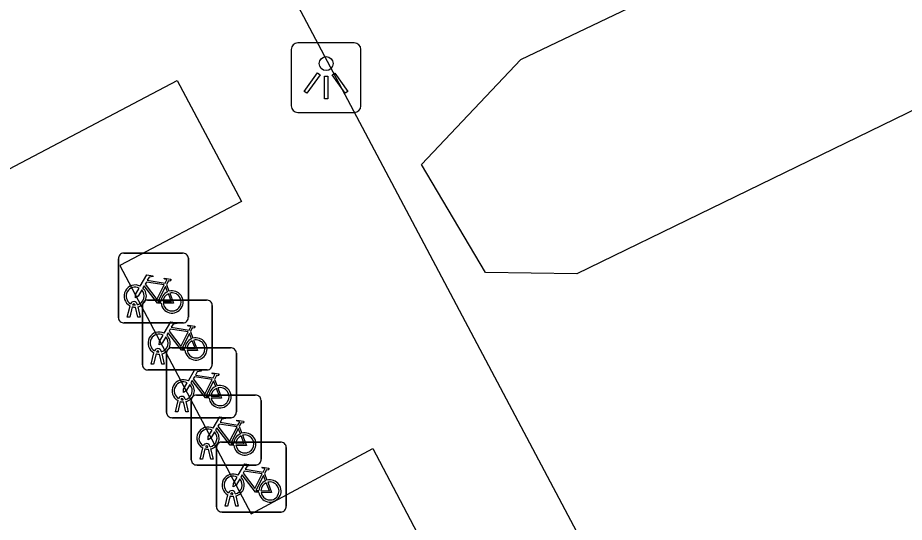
# Model space of a CAD drawing. Extents: x 162880 to 165536, y 384011 to 385179.
# Drawn here: x 163073.26 to 163085.94, y 384132.89 to 384140.11 of the extents above; entities that cross this region are included whole.
import ezdxf

# ---------------------------------------------------------------- set-up
doc = ezdxf.new("R2010")
doc.units = 0
for name, color, linetype in [('IMGEO_Fietsenrek', 7, 'Continuous'), ('IMGEO_Groenvoorziening', 7, 'Continuous'), ('IMGEO_Lichtpunt', 7, 'Continuous'), ('IMGEO_Rijbaan_lokaal_open', 7, 'Continuous')]:
    doc.layers.add(name, color=color, linetype=linetype)

msp = doc.modelspace()

# ---------------------------------------------------------------- linework, layer by layer
at = {"layer": 'IMGEO_Fietsenrek'}
for p, q in [((163074.696, 384135.818), (163074.696, 384136.659)), ((163074.696, 384136.659), (163074.696, 384135.818)), ((163074.771, 384136.743), (163075.612, 384136.743)), ((163075.612, 384136.743), (163074.771, 384136.743)), ((163075.696, 384136.668), (163075.696, 384135.827)), ((163075.696, 384135.827), (163075.696, 384136.668)), ((163075.383, 384136.292), (163075.419, 384136.197)), ((163074.934, 384135.999), (163074.933, 384136.003)), ((163074.965, 384136.01), (163074.966, 384136.003)), ((163075.113, 384136.07), (163075.954, 384136.07)), ((163075.954, 384136.07), (163075.113, 384136.07)), ((163074.823, 384135.827), (163074.862, 384135.987)), ((163074.892, 384135.975), (163074.857, 384135.827)), ((163074.975, 384135.827), (163074.941, 384135.969)), ((163074.973, 384135.973), (163075.008, 384135.827)), ((163075.038, 384135.145), (163075.038, 384135.986)), ((163075.038, 384135.986), (163075.038, 384135.145)), ((163076.038, 384135.995), (163076.038, 384135.154)), ((163076.038, 384135.154), (163076.038, 384135.995)), ((163075.621, 384135.743), (163074.78, 384135.743)), ((163074.78, 384135.743), (163075.621, 384135.743)), ((163074.857, 384135.827), (163074.823, 384135.827)), ((163075.008, 384135.827), (163074.975, 384135.827)), ((163075.725, 384135.619), (163075.761, 384135.524)), ((163075.458, 384135.387), (163076.299, 384135.387)), ((163076.299, 384135.387), (163075.458, 384135.387)), ((163075.165, 384135.154), (163075.204, 384135.314)), ((163075.234, 384135.302), (163075.199, 384135.154)), ((163075.276, 384135.326), (163075.275, 384135.33)), ((163075.317, 384135.154), (163075.283, 384135.296)), ((163075.307, 384135.337), (163075.308, 384135.33)), ((163075.315, 384135.3), (163075.35, 384135.154)), ((163075.383, 384134.462), (163075.383, 384135.303)), ((163075.383, 384135.303), (163075.383, 384134.462)), ((163076.383, 384135.312), (163076.383, 384134.471)), ((163076.383, 384134.471), (163076.383, 384135.312)), ((163075.199, 384135.154), (163075.165, 384135.154)), ((163075.35, 384135.154), (163075.317, 384135.154)), ((163075.963, 384135.07), (163075.122, 384135.07)), ((163075.122, 384135.07), (163075.963, 384135.07)), ((163076.07, 384134.936), (163076.106, 384134.841)), ((163075.51, 384134.471), (163075.549, 384134.631)), ((163075.579, 384134.619), (163075.544, 384134.471)), ((163075.621, 384134.643), (163075.62, 384134.647)), ((163075.662, 384134.471), (163075.628, 384134.613)), ((163075.652, 384134.654), (163075.653, 384134.647)), ((163075.66, 384134.617), (163075.695, 384134.471)), ((163075.737, 384133.785), (163075.737, 384134.626)), ((163075.737, 384134.626), (163075.737, 384133.785)), ((163075.812, 384134.71), (163076.653, 384134.71)), ((163076.653, 384134.71), (163075.812, 384134.71)), ((163076.737, 384134.635), (163076.737, 384133.794)), ((163076.737, 384133.794), (163076.737, 384134.635)), ((163076.308, 384134.387), (163075.467, 384134.387)), ((163075.467, 384134.387), (163076.308, 384134.387)), ((163075.544, 384134.471), (163075.51, 384134.471)), ((163075.695, 384134.471), (163075.662, 384134.471)), ((163076.424, 384134.259), (163076.46, 384134.164)), ((163075.975, 384133.966), (163075.974, 384133.97)), ((163076.006, 384133.977), (163076.007, 384133.97)), ((163076.172, 384134.037), (163077.013, 384134.037)), ((163077.013, 384134.037), (163076.172, 384134.037)), ((163075.864, 384133.794), (163075.903, 384133.954)), ((163075.933, 384133.942), (163075.898, 384133.794)), ((163076.016, 384133.794), (163075.982, 384133.936)), ((163076.014, 384133.94), (163076.049, 384133.794)), ((163076.097, 384133.112), (163076.097, 384133.953)), ((163076.097, 384133.953), (163076.097, 384133.112)), ((163077.097, 384133.962), (163077.097, 384133.121)), ((163077.097, 384133.121), (163077.097, 384133.962)), ((163075.898, 384133.794), (163075.864, 384133.794)), ((163076.049, 384133.794), (163076.016, 384133.794)), ((163076.662, 384133.71), (163075.821, 384133.71)), ((163075.821, 384133.71), (163076.662, 384133.71)), ((163076.784, 384133.586), (163076.82, 384133.491)), ((163076.224, 384133.121), (163076.263, 384133.281)), ((163076.293, 384133.269), (163076.258, 384133.121)), ((163076.335, 384133.293), (163076.334, 384133.297)), ((163076.376, 384133.121), (163076.342, 384133.263)), ((163076.366, 384133.304), (163076.367, 384133.297)), ((163076.374, 384133.267), (163076.409, 384133.121)), ((163076.258, 384133.121), (163076.224, 384133.121)), ((163076.409, 384133.121), (163076.376, 384133.121)), ((163077.022, 384133.037), (163076.181, 384133.037)), ((163076.181, 384133.037), (163077.022, 384133.037))]:
    msp.add_line(p, q, dxfattribs=at)
for points in [[(163075.009, 384136.269), (163075.104, 384136.433), (163075.19, 384136.419), (163075.192, 384136.41), (163075.136, 384136.399), (163075.109, 384136.354), (163075.365, 384136.313)], [(163075.365, 384136.313), (163075.39, 384136.362), (163075.384, 384136.366), (163075.361, 384136.37), (163075.349, 384136.377), (163075.348, 384136.38), (163075.35, 384136.385), (163075.445, 384136.37), (163075.447, 384136.36), (163075.437, 384136.347), (163075.425, 384136.341), (163075.411, 384136.347), (163075.383, 384136.292)], [(163075.305, 384136.025), (163075.255, 384136.025), (163075.064, 384136.276), (163075.045, 384136.244)], [(163075.352, 384136.288), (163075.095, 384136.329), (163075.078, 384136.3), (163075.245, 384136.08), (163075.352, 384136.288)], [(163075.4, 384136.19), (163075.37, 384136.267), (163075.261, 384136.049), (163075.304, 384136.049)], [(163075.03, 384136.217), (163074.978, 384136.127), (163074.938, 384136.102), (163074.939, 384136.149), (163074.994, 384136.243)], [(163075.334, 384136.049), (163075.454, 384136.048), (163075.41, 384136.162)], [(163075.43, 384136.169), (163075.485, 384136.024), (163075.335, 384136.024)], [(163075.351, 384135.596), (163075.446, 384135.76), (163075.532, 384135.746), (163075.534, 384135.737), (163075.478, 384135.726), (163075.451, 384135.681), (163075.707, 384135.64)], [(163075.694, 384135.615), (163075.437, 384135.656), (163075.42, 384135.627), (163075.587, 384135.407), (163075.694, 384135.615)], [(163075.707, 384135.64), (163075.732, 384135.689), (163075.726, 384135.693), (163075.703, 384135.697), (163075.691, 384135.704), (163075.69, 384135.707), (163075.692, 384135.712), (163075.787, 384135.697), (163075.789, 384135.687), (163075.779, 384135.674), (163075.767, 384135.668), (163075.753, 384135.674), (163075.725, 384135.619)], [(163075.372, 384135.544), (163075.32, 384135.454), (163075.28, 384135.429), (163075.281, 384135.476), (163075.336, 384135.57)], [(163075.647, 384135.352), (163075.597, 384135.352), (163075.406, 384135.603), (163075.387, 384135.571)], [(163075.742, 384135.517), (163075.712, 384135.594), (163075.603, 384135.376), (163075.646, 384135.376)], [(163075.676, 384135.376), (163075.796, 384135.375), (163075.752, 384135.489)], [(163075.772, 384135.496), (163075.827, 384135.351), (163075.677, 384135.351)], [(163075.696, 384134.913), (163075.791, 384135.077), (163075.877, 384135.063), (163075.879, 384135.054), (163075.823, 384135.043), (163075.796, 384134.998), (163076.052, 384134.957)], [(163076.052, 384134.957), (163076.077, 384135.006), (163076.071, 384135.01), (163076.048, 384135.014), (163076.036, 384135.021), (163076.035, 384135.024), (163076.037, 384135.029), (163076.132, 384135.014), (163076.134, 384135.004), (163076.124, 384134.991), (163076.112, 384134.985), (163076.098, 384134.991), (163076.07, 384134.936)], [(163075.717, 384134.861), (163075.665, 384134.771), (163075.625, 384134.746), (163075.626, 384134.793), (163075.681, 384134.887)], [(163075.992, 384134.669), (163075.942, 384134.669), (163075.751, 384134.92), (163075.732, 384134.888)], [(163076.039, 384134.932), (163075.782, 384134.973), (163075.765, 384134.944), (163075.932, 384134.724), (163076.039, 384134.932)], [(163076.087, 384134.834), (163076.057, 384134.911), (163075.948, 384134.693), (163075.991, 384134.693)], [(163076.021, 384134.693), (163076.141, 384134.692), (163076.097, 384134.806)], [(163076.117, 384134.813), (163076.172, 384134.668), (163076.022, 384134.668)], [(163076.05, 384134.236), (163076.145, 384134.4), (163076.231, 384134.386), (163076.233, 384134.377), (163076.177, 384134.366), (163076.15, 384134.321), (163076.406, 384134.28)], [(163076.406, 384134.28), (163076.431, 384134.329), (163076.425, 384134.333), (163076.402, 384134.337), (163076.39, 384134.344), (163076.389, 384134.347), (163076.391, 384134.352), (163076.486, 384134.337), (163076.488, 384134.327), (163076.478, 384134.314), (163076.466, 384134.308), (163076.452, 384134.314), (163076.424, 384134.259)], [(163076.346, 384133.992), (163076.296, 384133.992), (163076.105, 384134.243), (163076.086, 384134.211)], [(163076.393, 384134.255), (163076.136, 384134.296), (163076.119, 384134.267), (163076.286, 384134.047), (163076.393, 384134.255)], [(163076.441, 384134.157), (163076.411, 384134.234), (163076.302, 384134.016), (163076.345, 384134.016)], [(163076.071, 384134.184), (163076.019, 384134.094), (163075.979, 384134.069), (163075.98, 384134.116), (163076.035, 384134.21)], [(163076.375, 384134.016), (163076.495, 384134.015), (163076.451, 384134.129)], [(163076.471, 384134.136), (163076.526, 384133.991), (163076.376, 384133.991)], [(163076.41, 384133.563), (163076.505, 384133.727), (163076.591, 384133.713), (163076.593, 384133.704), (163076.537, 384133.693), (163076.51, 384133.648), (163076.766, 384133.607)], [(163076.753, 384133.582), (163076.496, 384133.623), (163076.479, 384133.594), (163076.646, 384133.374), (163076.753, 384133.582)], [(163076.766, 384133.607), (163076.791, 384133.656), (163076.785, 384133.66), (163076.762, 384133.664), (163076.75, 384133.671), (163076.749, 384133.674), (163076.751, 384133.679), (163076.846, 384133.664), (163076.848, 384133.654), (163076.838, 384133.641), (163076.826, 384133.635), (163076.812, 384133.641), (163076.784, 384133.586)], [(163076.431, 384133.511), (163076.379, 384133.421), (163076.339, 384133.396), (163076.34, 384133.443), (163076.395, 384133.537)], [(163076.706, 384133.319), (163076.656, 384133.319), (163076.465, 384133.57), (163076.446, 384133.538)], [(163076.801, 384133.484), (163076.771, 384133.561), (163076.662, 384133.343), (163076.705, 384133.343)], [(163076.831, 384133.463), (163076.886, 384133.318), (163076.736, 384133.318)], [(163076.735, 384133.343), (163076.855, 384133.342), (163076.811, 384133.456)]]:
    msp.add_lwpolyline(points, dxfattribs=at)
for centre, radius, start, end in [((163074.774, 384136.665), 0.0779, 92.4484, 184.2845), ((163074.774, 384136.665), 0.0779, 92.4484, 184.2845), ((163075.618, 384136.665), 0.0779, 2.4484, 94.2845), ((163075.618, 384136.665), 0.0779, 2.4484, 94.2845), ((163074.936, 384136.128), 0.159, 62.6766, 242.1369), ((163074.936, 384136.128), 0.129, 63.3192, 238.903), ((163074.936, 384136.128), 0.129, 283.6043, 43.4302), ((163074.936, 384136.128), 0.159, 283.5766, 46.6042), ((163075.463, 384136.044), 0.159, 113.3408, 178.3217), ((163075.463, 384136.044), 0.159, 187.0065, 105.7708), ((163075.463, 384136.044), 0.129, 113.923, 177.9556), ((163075.463, 384136.044), 0.129, 188.6715, 104.5883), ((163074.916, 384135.999), 0.0499, 12.8025, 158.6934), ((163074.916, 384135.999), 0.0174, 12.8025, 163.4502), ((163074.936, 384136.128), 0.129, 253.415, 269.0204), ((163075.116, 384135.992), 0.0779, 92.4484, 184.2845), ((163075.116, 384135.992), 0.0779, 92.4484, 184.2845), ((163075.96, 384135.992), 0.0779, 2.4484, 94.2845), ((163075.96, 384135.992), 0.0779, 2.4484, 94.2845), ((163074.936, 384136.128), 0.159, 253.9967, 271.7867), ((163074.774, 384135.821), 0.0779, 182.4484, 274.2845), ((163074.774, 384135.821), 0.0779, 182.4484, 274.2845), ((163075.618, 384135.821), 0.0779, 272.4484, 4.2845), ((163075.618, 384135.821), 0.0779, 272.4484, 4.2845), ((163075.278, 384135.455), 0.159, 62.6766, 242.1369), ((163075.278, 384135.455), 0.129, 63.3192, 238.903), ((163075.278, 384135.455), 0.129, 283.6043, 43.4302), ((163075.278, 384135.455), 0.159, 283.5766, 46.6042), ((163075.805, 384135.371), 0.159, 113.3408, 178.3217), ((163075.805, 384135.371), 0.159, 187.0065, 105.7708), ((163075.805, 384135.371), 0.129, 113.923, 177.9556), ((163075.805, 384135.371), 0.129, 188.6715, 104.5883), ((163075.258, 384135.326), 0.0499, 12.8025, 158.6934), ((163075.461, 384135.309), 0.0779, 92.4484, 184.2845), ((163075.461, 384135.309), 0.0779, 92.4484, 184.2845), ((163076.305, 384135.309), 0.0779, 2.4484, 94.2845), ((163076.305, 384135.309), 0.0779, 2.4484, 94.2845), ((163075.278, 384135.455), 0.159, 253.9967, 271.7867), ((163075.258, 384135.326), 0.0174, 12.8025, 163.4502), ((163075.278, 384135.455), 0.129, 253.415, 269.0204), ((163075.116, 384135.148), 0.0779, 182.4484, 274.2845), ((163075.116, 384135.148), 0.0779, 182.4484, 274.2845), ((163075.96, 384135.148), 0.0779, 272.4484, 4.2845), ((163075.96, 384135.148), 0.0779, 272.4484, 4.2845), ((163075.623, 384134.772), 0.159, 62.6766, 242.1369), ((163075.623, 384134.772), 0.129, 63.3192, 238.903), ((163075.623, 384134.772), 0.129, 283.6043, 43.4302), ((163075.623, 384134.772), 0.159, 283.5766, 46.6042), ((163076.15, 384134.688), 0.159, 113.3408, 178.3217), ((163076.15, 384134.688), 0.159, 187.0065, 105.7708), ((163076.15, 384134.688), 0.129, 113.923, 177.9556), ((163076.15, 384134.688), 0.129, 188.6715, 104.5883), ((163075.603, 384134.643), 0.0499, 12.8025, 158.6934), ((163075.623, 384134.772), 0.159, 253.9967, 271.7867), ((163075.603, 384134.643), 0.0174, 12.8025, 163.4502), ((163075.623, 384134.772), 0.129, 253.415, 269.0204), ((163075.815, 384134.632), 0.0779, 92.4484, 184.2845), ((163075.815, 384134.632), 0.0779, 92.4484, 184.2845), ((163076.659, 384134.632), 0.0779, 2.4484, 94.2845), ((163076.659, 384134.632), 0.0779, 2.4484, 94.2845), ((163075.461, 384134.465), 0.0779, 182.4484, 274.2845), ((163075.461, 384134.465), 0.0779, 182.4484, 274.2845), ((163076.305, 384134.465), 0.0779, 272.4484, 4.2845), ((163076.305, 384134.465), 0.0779, 272.4484, 4.2845), ((163075.977, 384134.095), 0.159, 62.6766, 242.1369), ((163075.977, 384134.095), 0.129, 63.3192, 238.903), ((163075.977, 384134.095), 0.129, 283.6043, 43.4302), ((163075.977, 384134.095), 0.159, 283.5766, 46.6042), ((163076.504, 384134.011), 0.159, 113.3408, 178.3217), ((163076.504, 384134.011), 0.159, 187.0065, 105.7708), ((163076.504, 384134.011), 0.129, 113.923, 177.9556), ((163076.504, 384134.011), 0.129, 188.6715, 104.5883), ((163075.957, 384133.966), 0.0499, 12.8025, 158.6934), ((163075.957, 384133.966), 0.0174, 12.8025, 163.4502), ((163075.977, 384134.095), 0.129, 253.415, 269.0204), ((163076.175, 384133.959), 0.0779, 92.4484, 184.2845), ((163076.175, 384133.959), 0.0779, 92.4484, 184.2845), ((163077.019, 384133.959), 0.0779, 2.4484, 94.2845), ((163077.019, 384133.959), 0.0779, 2.4484, 94.2845), ((163075.977, 384134.095), 0.159, 253.9967, 271.7867), ((163075.815, 384133.788), 0.0779, 182.4484, 274.2845), ((163075.815, 384133.788), 0.0779, 182.4484, 274.2845), ((163076.659, 384133.788), 0.0779, 272.4484, 4.2845), ((163076.659, 384133.788), 0.0779, 272.4484, 4.2845), ((163076.337, 384133.422), 0.159, 62.6766, 242.1369), ((163076.337, 384133.422), 0.129, 63.3192, 238.903), ((163076.337, 384133.422), 0.129, 283.6043, 43.4302), ((163076.337, 384133.422), 0.159, 283.5766, 46.6042), ((163076.864, 384133.338), 0.159, 113.3408, 178.3217), ((163076.864, 384133.338), 0.159, 187.0065, 105.7708), ((163076.864, 384133.338), 0.129, 188.6715, 104.5883), ((163076.317, 384133.293), 0.0499, 12.8025, 158.6934), ((163076.864, 384133.338), 0.129, 113.923, 177.9556), ((163076.337, 384133.422), 0.159, 253.9967, 271.7867), ((163076.317, 384133.293), 0.0174, 12.8025, 163.4502), ((163076.337, 384133.422), 0.129, 253.415, 269.0204), ((163076.175, 384133.115), 0.0779, 182.4484, 274.2845), ((163076.175, 384133.115), 0.0779, 182.4484, 274.2845), ((163077.019, 384133.115), 0.0779, 272.4484, 4.2845), ((163077.019, 384133.115), 0.0779, 272.4484, 4.2845)]:
    msp.add_arc(centre, radius, start, end, dxfattribs=at)
at = {"layer": 'IMGEO_Groenvoorziening'}
msp.add_lwpolyline([(163100.717, 384149.185), (163102.275, 384149.563), (163103.142, 384149.192), (163105.683, 384143.589), (163103.594, 384142.638), (163101.524, 384146.311), (163081.254, 384136.447), (163079.948, 384136.467), (163079.03, 384138.011), (163080.452, 384139.512), (163100.717, 384149.185)], dxfattribs=at)
at = {"layer": 'IMGEO_Lichtpunt'}
for p, q in [((163078.07, 384139.752), (163077.262, 384139.752)), ((163078.07, 384139.752), (163077.262, 384139.752)), ((163077.168, 384139.657), (163077.168, 384138.85)), ((163077.168, 384139.657), (163077.168, 384138.85)), ((163078.164, 384138.85), (163078.164, 384139.657)), ((163078.164, 384138.85), (163078.164, 384139.657)), ((163077.262, 384138.756), (163078.07, 384138.756)), ((163077.262, 384138.756), (163078.07, 384138.756))]:
    msp.add_line(p, q, dxfattribs=at)
for points in [[(163077.542, 384139.321), (163077.581, 384139.293), (163077.393, 384139.031), (163077.355, 384139.058), (163077.542, 384139.321)], [(163077.754, 384139.293), (163077.792, 384139.32), (163077.979, 384139.058), (163077.94, 384139.03), (163077.754, 384139.293)], [(163077.644, 384139.273), (163077.691, 384139.273), (163077.691, 384138.951), (163077.644, 384138.951), (163077.644, 384139.273)]]:
    msp.add_lwpolyline(points, dxfattribs=at)
msp.add_circle((163077.667, 384139.455), 0.0994, dxfattribs=at)
for centre, start, end in [((163077.262, 384139.657), 90, 180), ((163077.262, 384139.657), 90, 180), ((163078.07, 384139.657), 0, 90), ((163078.07, 384139.657), 0, 90), ((163077.262, 384138.85), 180, 270), ((163077.262, 384138.85), 180, 270), ((163078.07, 384138.85), 270, 0), ((163078.07, 384138.85), 270, 360)]:
    msp.add_arc(centre, 0.0946, start, end, dxfattribs=at)
at = {"layer": 'IMGEO_Rijbaan_lokaal_open'}
for points in [[(163076.172, 384142.348), (163082.929, 384129.591)], [(163083.846, 384127.811), (163075.048, 384123.169), (163074.124, 384124.934), (163075.824, 384125.871), (163074.003, 384129.358), (163072.243, 384128.47), (163071.298, 384130.178), (163073.005, 384131.111), (163071.182, 384134.632), (163069.441, 384133.73), (163068.486, 384135.503), (163075.538, 384139.215), (163076.458, 384137.481), (163074.717, 384136.564), (163076.597, 384133.011), (163078.334, 384133.947), (163079.261, 384132.185), (163077.526, 384131.227), (163079.384, 384127.734), (163082.929, 384129.591)]]:
    msp.add_lwpolyline(points, dxfattribs=at)

doc.saveas('drawing.dxf')
